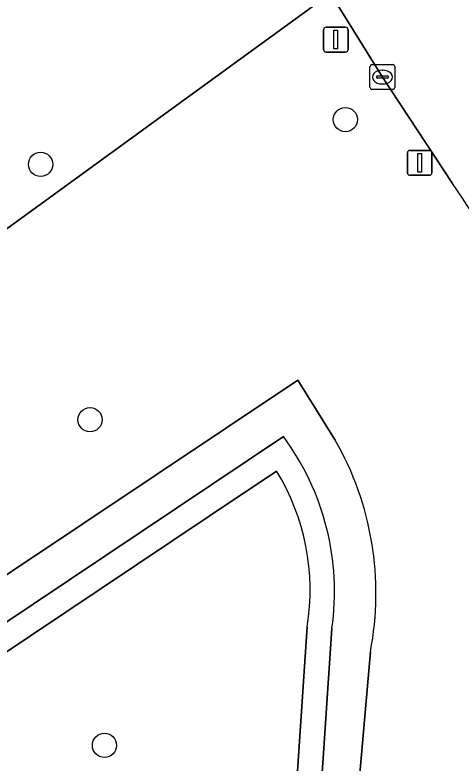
# Model space of a CAD drawing. Extents: x 158793 to 159888, y 384317 to 385256.
# Drawn here: x 159300.61 to 159318.62, y 384552.45 to 384582.61 of the extents above; entities that cross this region are included whole.
import ezdxf

# ---------------------------------------------------------------- set-up
doc = ezdxf.new("R2010")
doc.units = 0
for name, color, linetype in [('IMGEO_Boom', 7, 'Continuous'), ('IMGEO_Groenvoorziening', 7, 'Continuous'), ('IMGEO_Kolk', 7, 'Continuous'), ('IMGEO_Lichtmast', 7, 'Continuous'), ('IMGEO_Rijbaan_lokaal_gesloten', 7, 'Continuous'), ('IMGEO_Verkeersbordpaal', 7, 'Continuous'), ('IMGEO_Voetpad_gesloten', 7, 'Continuous')]:
    doc.layers.add(name, color=color, linetype=linetype)

msp = doc.modelspace()

# ---------------------------------------------------------------- linework, layer by layer
at = {"layer": 'IMGEO_Boom'}
for centre in [(159313.952, 384578.389), (159301.647, 384576.585), (159303.645, 384566.289), (159304.226, 384553.162)]:
    msp.add_circle(centre, 0.489, dxfattribs=at)
at = {"layer": 'IMGEO_Groenvoorziening'}
for points in [[(159242.691, 384586.237), (159241.692, 384587.769), (159247.59, 384591.694), (159248.575, 384590.183), (159257.026, 384595.85), (159264.913, 384583.752), (159277.399, 384592.138), (159286.257, 384578.984), (159286.133, 384578.901), (159294.892, 384565.894), (159262.678, 384544.258), (159259.822, 384548.509), (159259.697, 384548.426), (159257.475, 384546.941), (159253.387, 384544.208), (159252.964, 384543.926), (159252.893, 384543.878), (159259.749, 384533.873), (159262.59, 384535.774), (159262.993, 384535.164), (159312.028, 384567.885), (159313.543, 384565.466)], [(159290.294, 384585.213), (159293.251, 384580.83), (159294.482, 384579.005), (159297.316, 384574.804), (159298.659, 384572.814), (159313.353, 384583.489)], [(159318.278, 384575.814), (159315.446, 384580.104), (159313.353, 384583.489), (159298.659, 384572.814), (159297.316, 384574.804), (159294.482, 384579.005), (159293.251, 384580.83), (159290.294, 384585.213)], [(159311.453, 384565.609), (159263.888, 384533.81), (159265.419, 384531.565), (159275.021, 384517.404)], [(159311.436, 384543.505), (159311.813, 384541.934), (159302.72, 384535.661), (159297.442, 384531.774), (159293.442, 384529.011), (159290.444, 384527.181), (159287.269, 384525.243), (159285.343, 384524.129), (159283.111, 384522.865), (159281.338, 384521.882), (159276.571, 384519.282), (159275.153, 384518.498), (159274.314, 384519.978), (159265.287, 384533.543), (159308.412, 384562.373), (159311.177, 384564.219)], [(159311.177, 384564.219), (159308.412, 384562.373), (159265.287, 384533.543), (159274.314, 384519.978), (159275.841, 384520.81), (159276.571, 384519.282), (159281.338, 384521.882), (159283.111, 384522.865), (159285.343, 384524.129), (159287.269, 384525.243), (159290.444, 384527.181), (159293.442, 384529.011), (159297.442, 384531.774), (159302.72, 384535.661), (159311.813, 384541.934)], [(159287.774, 384524.38), (159293.963, 384528.157), (159298.035, 384530.969), (159303.313, 384534.856), (159303.757, 384535.183), (159312.602, 384541.309), (159312.848, 384541.477), (159312.432, 384543.418), (159313.41, 384557.874)], [(159312.412, 384557.941), (159311.436, 384543.505)], [(159311.813, 384541.934), (159311.436, 384543.505), (159312.412, 384557.941)], [(159314.96, 384556.936), (159314.396, 384550.492), (159314.098, 384544.864)]]:
    msp.add_lwpolyline(points, dxfattribs=at)
for centre, radius, start, end in [((159218.443, 384507.784), 120.81, 28.8873, 34.27148), ((159302.983, 384559.351), 10.531, 351.9368, 36.4597), ((159302.789, 384559.297), 12.398, 349.0223, 29.8413), ((159303.31, 384559.411), 9.22, 350.8262, 31.4319), ((159303.31, 384559.411), 9.22, 350.8262, 31.4319)]:
    msp.add_arc(centre, radius, start, end, dxfattribs=at)
at = {"layer": 'IMGEO_Kolk'}
for p, q in [((159314.945, 384579.678), (159314.945, 384580.53)), ((159315.02, 384580.604), (159315.872, 384580.604)), ((159315.433, 384580.384), (159315.458, 384580.384)), ((159315.946, 384580.53), (159315.946, 384579.678)), ((159315.204, 384580.098), (159315.204, 384580.11)), ((159315.642, 384580.061), (159315.244, 384580.061)), ((159315.247, 384580.147), (159315.645, 384580.147)), ((159315.688, 384580.11), (159315.688, 384580.098)), ((159315.456, 384579.824), (159315.431, 384579.824)), ((159315.872, 384579.604), (159315.02, 384579.604))]:
    msp.add_line(p, q, dxfattribs=at)
for points in [[(159314.945, 384579.678), (159314.945, 384580.53)], [(159315.02, 384580.604), (159315.872, 384580.604)], [(159315.946, 384580.53), (159315.946, 384579.678)], [(159315.872, 384579.604), (159315.02, 384579.604)]]:
    msp.add_lwpolyline(points, dxfattribs=at)
for centre, radius, start, end in [((159315.022, 384580.528), 0.0765, 91.552, 178.448), ((159315.022, 384580.528), 0.0765, 91.552, 178.448), ((159315.87, 384580.528), 0.0765, 1.552, 88.448), ((159315.87, 384580.528), 0.0765, 1.552, 88.448), ((159315.244, 384580.107), 0.0403, 85.8775, 175.7526), ((159315.241, 384580.097), 0.0366, 178.938, 274.7102), ((159315.645, 384580.104), 0.043, 264.8664, 352.4533), ((159315.649, 384580.109), 0.0386, 1.7309, 96.639), ((159315.022, 384579.68), 0.0765, 181.552, 268.448), ((159315.022, 384579.68), 0.0765, 181.552, 268.448), ((159315.87, 384579.68), 0.0765, 271.552, 358.448), ((159315.87, 384579.68), 0.0765, 271.552, 358.448)]:
    msp.add_arc(centre, radius, start, end, dxfattribs=at)
for centre, major_axis, ratio, start_param, end_param in [((159315.432, 384580.104), (-0.387, 0.002), 0.722429, 4.712389, 7.853982), ((159315.457, 384580.104), (-0.39, 0.002), 0.717154, 1.570796, 4.712389)]:
    msp.add_ellipse(centre, major_axis=major_axis, ratio=ratio, start_param=start_param, end_param=end_param, dxfattribs=at)
at = {"layer": 'IMGEO_Lichtmast'}
for p, q in [((159316.453, 384576.246), (159316.453, 384577.046)), ((159316.453, 384577.046), (159316.453, 384576.246)), ((159316.553, 384577.146), (159317.343, 384577.146)), ((159317.343, 384577.146), (159316.553, 384577.146)), ((159317.443, 384577.046), (159317.443, 384576.246)), ((159317.443, 384576.246), (159317.443, 384577.046)), ((159317.343, 384576.146), (159316.553, 384576.146)), ((159316.553, 384576.146), (159317.343, 384576.146))]:
    msp.add_line(p, q, dxfattribs=at)
msp.add_lwpolyline([(159316.873, 384577.021), (159317.023, 384577.021), (159317.023, 384576.271), (159316.873, 384576.271), (159316.873, 384577.021)], dxfattribs=at)
for centre, start, end in [((159316.553, 384577.046), 90, 180), ((159316.553, 384577.046), 90, 180), ((159317.343, 384577.046), 0, 90), ((159317.343, 384577.046), 360, 90), ((159316.553, 384576.246), 180, 270), ((159316.553, 384576.246), 180, 270), ((159317.343, 384576.246), 270, 0), ((159317.343, 384576.246), 270, 0)]:
    msp.add_arc(centre, 0.1, start, end, dxfattribs=at)
at = {"layer": 'IMGEO_Rijbaan_lokaal_gesloten'}
msp.add_lwpolyline([(159279.801, 384636.13), (159286.687, 384625.476), (159286.733, 384623.441), (159289.702, 384618.005), (159299.303, 384603.499), (159300.255, 384602.323), (159303.127, 384600.137), (159304.369, 384599.113), (159309.591, 384589.981), (159311.72, 384586.302), (159313.353, 384583.489), (159315.446, 384580.104), (159318.278, 384575.814)], dxfattribs=at)
msp.add_arc((159218.443, 384507.784), 120.81, 28.8873, 34.27148, dxfattribs=at)
at = {"layer": 'IMGEO_Verkeersbordpaal'}
for p, q in [((159313.07, 384581.213), (159313.07, 384582.013)), ((159313.07, 384582.013), (159313.07, 384581.213)), ((159313.17, 384582.113), (159313.96, 384582.113)), ((159313.96, 384582.113), (159313.17, 384582.113)), ((159314.06, 384582.013), (159314.06, 384581.213)), ((159314.06, 384581.213), (159314.06, 384582.013)), ((159313.96, 384581.113), (159313.17, 384581.113)), ((159313.17, 384581.113), (159313.96, 384581.113))]:
    msp.add_line(p, q, dxfattribs=at)
msp.add_lwpolyline([(159313.49, 384581.988), (159313.64, 384581.988), (159313.64, 384581.238), (159313.49, 384581.238), (159313.49, 384581.988)], dxfattribs=at)
for centre, start, end in [((159313.17, 384582.013), 90, 180), ((159313.17, 384582.013), 90, 180), ((159313.96, 384582.013), 0, 90), ((159313.96, 384582.013), 360, 90), ((159313.17, 384581.213), 180, 270), ((159313.17, 384581.213), 180, 270), ((159313.96, 384581.213), 270, 0), ((159313.96, 384581.213), 270, 0)]:
    msp.add_arc(centre, 0.1, start, end, dxfattribs=at)
at = {"layer": 'IMGEO_Voetpad_gesloten'}
for points in [[(159313.543, 384565.466), (159312.028, 384567.885), (159262.993, 384535.164), (159263.888, 384533.81), (159311.453, 384565.609)], [(159313.41, 384557.874), (159312.432, 384543.418), (159312.848, 384541.477)], [(159314.098, 384544.864), (159314.396, 384550.492), (159314.96, 384556.936)]]:
    msp.add_lwpolyline(points, dxfattribs=at)
for centre, radius, start, end in [((159302.983, 384559.351), 10.531, 351.9368, 36.4597), ((159302.789, 384559.297), 12.398, 349.0223, 29.8413)]:
    msp.add_arc(centre, radius, start, end, dxfattribs=at)

doc.saveas('drawing.dxf')
